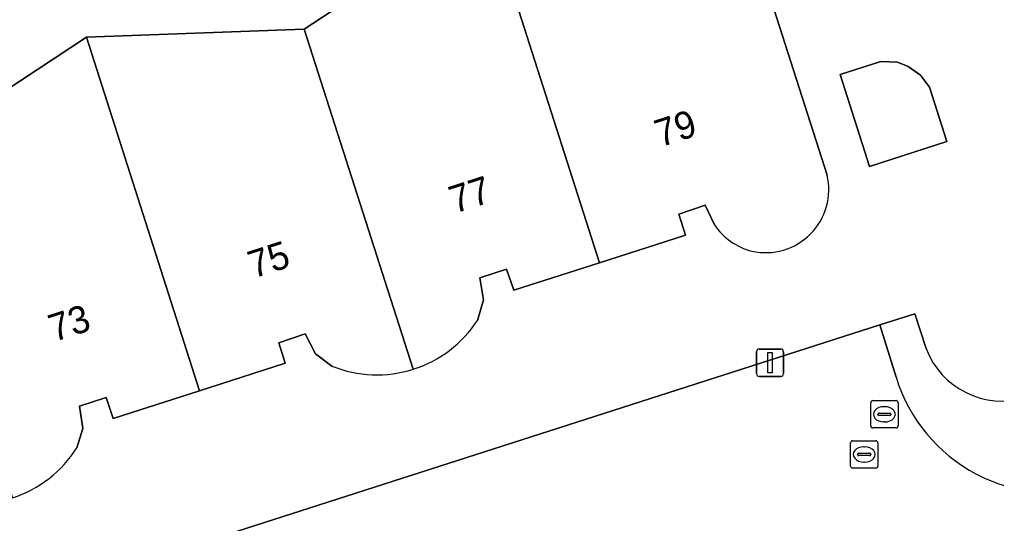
# Model space of a CAD drawing. Extents: x 159499 to 160349, y 382524 to 383273.
# Drawn here: x 159667.59 to 159703.39, y 382855.44 to 382873.89 of the extents above; entities that cross this region are included whole.
import ezdxf

# ---------------------------------------------------------------- set-up
doc = ezdxf.new("R2010")
doc.units = 0
for name, color, linetype in [('IMGEO_Erf', 7, 'Continuous'), ('IMGEO_Lichtmast', 7, 'Continuous'), ('IMGEO_Muur', 7, 'Continuous'), ('IMGEO_Pand', 7, 'Continuous'), ('IMGEO_Pand_nummerreeks', 7, 'Continuous'), ('IMGEO_Rijbaan_lokaal_open', 7, 'Continuous'), ('IMGEO_Rioolput', 7, 'Continuous'), ('IMGEO_Voetpad_open', 7, 'Continuous')]:
    doc.layers.add(name, color=color, linetype=linetype)

msp = doc.modelspace()

# ---------------------------------------------------------------- linework, layer by layer
at = {"layer": 'IMGEO_Erf'}
for points in [[(159663.352, 382868.835), (159670.048, 382873.242), (159678.025, 382873.539), (159684.708, 382877.924)], [(159695.138, 382874.587), (159697.187, 382868.196)], [(159693.055, 382866.371), (159692.715, 382867.097), (159691.752, 382866.763), (159691.997, 382865.995), (159688.846, 382864.986), (159685.702, 382863.979), (159685.434, 382864.75), (159684.465, 382864.432), (159684.591, 382863.621), (159684.372, 382862.873)], [(159706.174, 382845.013), (159707.207, 382841.819), (159705.912, 382841.405), (159664.868, 382828.266), (159663.864, 382831.383), (159666.542, 382832.265), (159661.739, 382847.267), (159659.033, 382846.414), (159658.047, 382849.524), (159699.119, 382862.705), (159700.405, 382863.118), (159700.812, 382861.848)], [(159679.038, 382861.199), (159678.436, 382861.651), (159678.064, 382862.374), (159677.091, 382862.052), (159677.332, 382861.3), (159674.193, 382860.293), (159671.03, 382859.278), (159670.764, 382860.048), (159669.789, 382859.732), (159669.909, 382858.918), (159669.695, 382858.207)]]:
    msp.add_lwpolyline(points, dxfattribs=at)
msp.add_lwpolyline([(159697.668, 382871.881), (159699.156, 382872.357), (159699.764, 382872.323), (159700.159, 382872.173), (159700.606, 382871.85), (159700.934, 382871.415), (159701.572, 382869.418), (159698.745, 382868.514)], close=True, dxfattribs=at)
for centre, radius, start, end in [((159694.936, 382867.665), 2.313, 257.3795, 13.2819), ((159695.031, 382867.729), 2.397, 214.5092, 255.518), ((159680.697, 382865.261), 4.383, 287.5862, 326.9835), ((159703.607, 382862.904), 2.988, 200.6996, 286.5606), ((159680.69, 382865.272), 4.395, 247.9205, 287.6256), ((159665.996, 382860.536), 4.371, 287.7958, 327.8063)]:
    msp.add_arc(centre, radius, start, end, dxfattribs=at)
at = {"layer": 'IMGEO_Lichtmast'}
for p, q in [((159694.597, 382860.923), (159694.597, 382861.723)), ((159694.597, 382861.723), (159694.597, 382860.923)), ((159694.697, 382861.823), (159695.487, 382861.823)), ((159695.487, 382861.823), (159694.697, 382861.823)), ((159695.587, 382861.723), (159695.587, 382860.923)), ((159695.587, 382860.923), (159695.587, 382861.723)), ((159695.487, 382860.823), (159694.697, 382860.823)), ((159694.697, 382860.823), (159695.487, 382860.823))]:
    msp.add_line(p, q, dxfattribs=at)
msp.add_lwpolyline([(159695.017, 382861.698), (159695.167, 382861.698), (159695.167, 382860.948), (159695.017, 382860.948), (159695.017, 382861.698)], dxfattribs=at)
for centre, start, end in [((159694.697, 382861.723), 90, 180), ((159694.697, 382861.723), 90, 180), ((159695.487, 382861.723), 0, 90), ((159695.487, 382861.723), 360, 90), ((159694.697, 382860.923), 180, 270), ((159694.697, 382860.923), 180, 270), ((159695.487, 382860.923), 270, 0), ((159695.487, 382860.923), 270, 0)]:
    msp.add_arc(centre, 0.1, start, end, dxfattribs=at)
at = {"layer": 'IMGEO_Muur'}
msp.add_lwpolyline([(159700.812, 382861.848), (159700.405, 382863.118)], dxfattribs=at)
msp.add_arc((159703.607, 382862.904), 2.988, 200.6996, 286.5606, dxfattribs=at)
at = {"layer": 'IMGEO_Pand'}
for points in [[(159697.187, 382868.196), (159695.138, 382874.587), (159694.143, 382874.276), (159692.861, 382878.239), (159687.865, 382878.046), (159684.708, 382877.924), (159688.846, 382864.986), (159691.997, 382865.995), (159691.752, 382866.763), (159692.715, 382867.097), (159693.055, 382866.371)], [(159684.372, 382862.873), (159684.591, 382863.621), (159684.465, 382864.432), (159685.434, 382864.75), (159685.702, 382863.979), (159688.846, 382864.986), (159684.708, 382877.924), (159678.025, 382873.539), (159682.021, 382861.083)], [(159682.021, 382861.083), (159678.025, 382873.539), (159670.048, 382873.242), (159674.193, 382860.293), (159677.332, 382861.3), (159677.091, 382862.052), (159678.064, 382862.374), (159678.436, 382861.651), (159679.038, 382861.199)], [(159669.695, 382858.207), (159669.909, 382858.918), (159669.789, 382859.732), (159670.764, 382860.048), (159671.03, 382859.278), (159674.193, 382860.293), (159670.048, 382873.242), (159663.352, 382868.835), (159667.332, 382856.374)]]:
    msp.add_lwpolyline(points, dxfattribs=at)
msp.add_lwpolyline([(159698.745, 382868.514), (159701.572, 382869.418), (159700.934, 382871.415), (159700.606, 382871.85), (159700.159, 382872.173), (159699.764, 382872.323), (159699.156, 382872.357), (159697.668, 382871.881)], close=True, dxfattribs=at)
for centre, radius, start, end in [((159694.936, 382867.665), 2.313, 257.3795, 13.2819), ((159695.031, 382867.729), 2.397, 214.5092, 255.518), ((159680.697, 382865.261), 4.383, 287.5862, 326.9835), ((159680.69, 382865.272), 4.395, 247.9205, 287.6256), ((159665.996, 382860.536), 4.371, 287.7958, 327.8063)]:
    msp.add_arc(centre, radius, start, end, dxfattribs=at)
at = {"layer": 'IMGEO_Rijbaan_lokaal_open'}
msp.add_lwpolyline([(159699.712, 382860.799), (159699.119, 382862.705), (159658.047, 382849.524), (159659.033, 382846.414), (159661.739, 382847.267), (159666.542, 382832.265), (159663.864, 382831.383), (159664.868, 382828.266), (159705.912, 382841.405), (159704.996, 382844.273)], dxfattribs=at)
msp.add_arc((159705.451, 382862.556), 6.002, 197.02, 287.4435, dxfattribs=at)
at = {"layer": 'IMGEO_Rioolput'}
for p, q in [((159698.784, 382859.007), (159698.784, 382859.859)), ((159698.859, 382859.933), (159699.711, 382859.933)), ((159699.785, 382859.859), (159699.785, 382859.007)), ((159699.043, 382859.427), (159699.043, 382859.439)), ((159699.086, 382859.476), (159699.484, 382859.476)), ((159699.272, 382859.713), (159699.297, 382859.713)), ((159699.527, 382859.439), (159699.527, 382859.427)), ((159699.481, 382859.39), (159699.083, 382859.39)), ((159699.295, 382859.153), (159699.27, 382859.153)), ((159699.711, 382858.933), (159698.859, 382858.933)), ((159698.045, 382857.538), (159698.045, 382858.39)), ((159698.12, 382858.464), (159698.972, 382858.464)), ((159699.046, 382858.39), (159699.046, 382857.538)), ((159698.304, 382857.958), (159698.304, 382857.97)), ((159698.347, 382858.007), (159698.745, 382858.007)), ((159698.533, 382858.244), (159698.558, 382858.244)), ((159698.788, 382857.97), (159698.788, 382857.958)), ((159698.742, 382857.921), (159698.344, 382857.921)), ((159698.556, 382857.684), (159698.531, 382857.684)), ((159698.972, 382857.464), (159698.12, 382857.464))]:
    msp.add_line(p, q, dxfattribs=at)
for points in [[(159698.784, 382859.007), (159698.784, 382859.859)], [(159698.859, 382859.933), (159699.711, 382859.933)], [(159699.785, 382859.859), (159699.785, 382859.007)], [(159699.711, 382858.933), (159698.859, 382858.933)], [(159698.045, 382857.538), (159698.045, 382858.39)], [(159698.12, 382858.464), (159698.972, 382858.464)], [(159699.046, 382858.39), (159699.046, 382857.538)], [(159698.972, 382857.464), (159698.12, 382857.464)]]:
    msp.add_lwpolyline(points, dxfattribs=at)
for centre, radius, start, end in [((159698.861, 382859.857), 0.0765, 91.552, 178.448), ((159698.861, 382859.857), 0.0765, 91.552, 178.448), ((159699.709, 382859.857), 0.0765, 1.552, 88.448), ((159699.709, 382859.857), 0.0765, 1.552, 88.448), ((159699.083, 382859.436), 0.0403, 85.8775, 175.7526), ((159699.08, 382859.426), 0.0366, 178.938, 274.7102), ((159699.484, 382859.433), 0.043, 264.8664, 352.4533), ((159699.488, 382859.438), 0.0386, 1.7309, 96.639), ((159698.861, 382859.009), 0.0765, 181.552, 268.448), ((159698.861, 382859.009), 0.0765, 181.552, 268.448), ((159699.709, 382859.009), 0.0765, 271.552, 358.448), ((159699.709, 382859.009), 0.0765, 271.552, 358.448), ((159698.122, 382858.388), 0.0765, 91.552, 178.448), ((159698.122, 382858.388), 0.0765, 91.552, 178.448), ((159698.97, 382858.388), 0.0765, 1.552, 88.448), ((159698.97, 382858.388), 0.0765, 1.552, 88.448), ((159698.344, 382857.967), 0.0403, 85.8775, 175.7526), ((159698.749, 382857.969), 0.0386, 1.7309, 96.639), ((159698.341, 382857.957), 0.0366, 178.938, 274.7102), ((159698.745, 382857.964), 0.043, 264.8664, 352.4533), ((159698.122, 382857.54), 0.0765, 181.552, 268.448), ((159698.122, 382857.54), 0.0765, 181.552, 268.448), ((159698.97, 382857.54), 0.0765, 271.552, 358.448), ((159698.97, 382857.54), 0.0765, 271.552, 358.448)]:
    msp.add_arc(centre, radius, start, end, dxfattribs=at)
for centre, major_axis, ratio, start_param, end_param in [((159699.271, 382859.433), (-0.387, 0.002), 0.722429, 4.712389, 7.853982), ((159699.296, 382859.433), (-0.39, 0.002), 0.717154, 1.570796, 4.712389), ((159698.532, 382857.964), (-0.387, 0.002), 0.722429, 4.712389, 7.853982), ((159698.557, 382857.964), (-0.39, 0.002), 0.717154, 1.570796, 4.712389)]:
    msp.add_ellipse(centre, major_axis=major_axis, ratio=ratio, start_param=start_param, end_param=end_param, dxfattribs=at)
at = {"layer": 'IMGEO_Voetpad_open'}
msp.add_lwpolyline([(159700.812, 382861.848), (159700.405, 382863.118), (159699.119, 382862.705), (159699.712, 382860.799)], dxfattribs=at)
for centre, radius, start, end in [((159703.607, 382862.904), 2.988, 200.6996, 286.5606), ((159705.451, 382862.556), 6.002, 197.02, 287.4435)]:
    msp.add_arc(centre, radius, start, end, dxfattribs=at)

# ---------------------------------------------------------------- texts
at = {"layer": 'IMGEO_Pand_nummerreeks'}
for s, p in [('79', (159691.068, 382869.207)), ('77', (159683.532, 382866.778)), ('75', (159676.164, 382864.402)), ('73', (159668.855, 382862.076))]:
    msp.add_text(s, height=1, rotation=17.7718, dxfattribs=at).set_placement(p)

doc.saveas('drawing.dxf')
